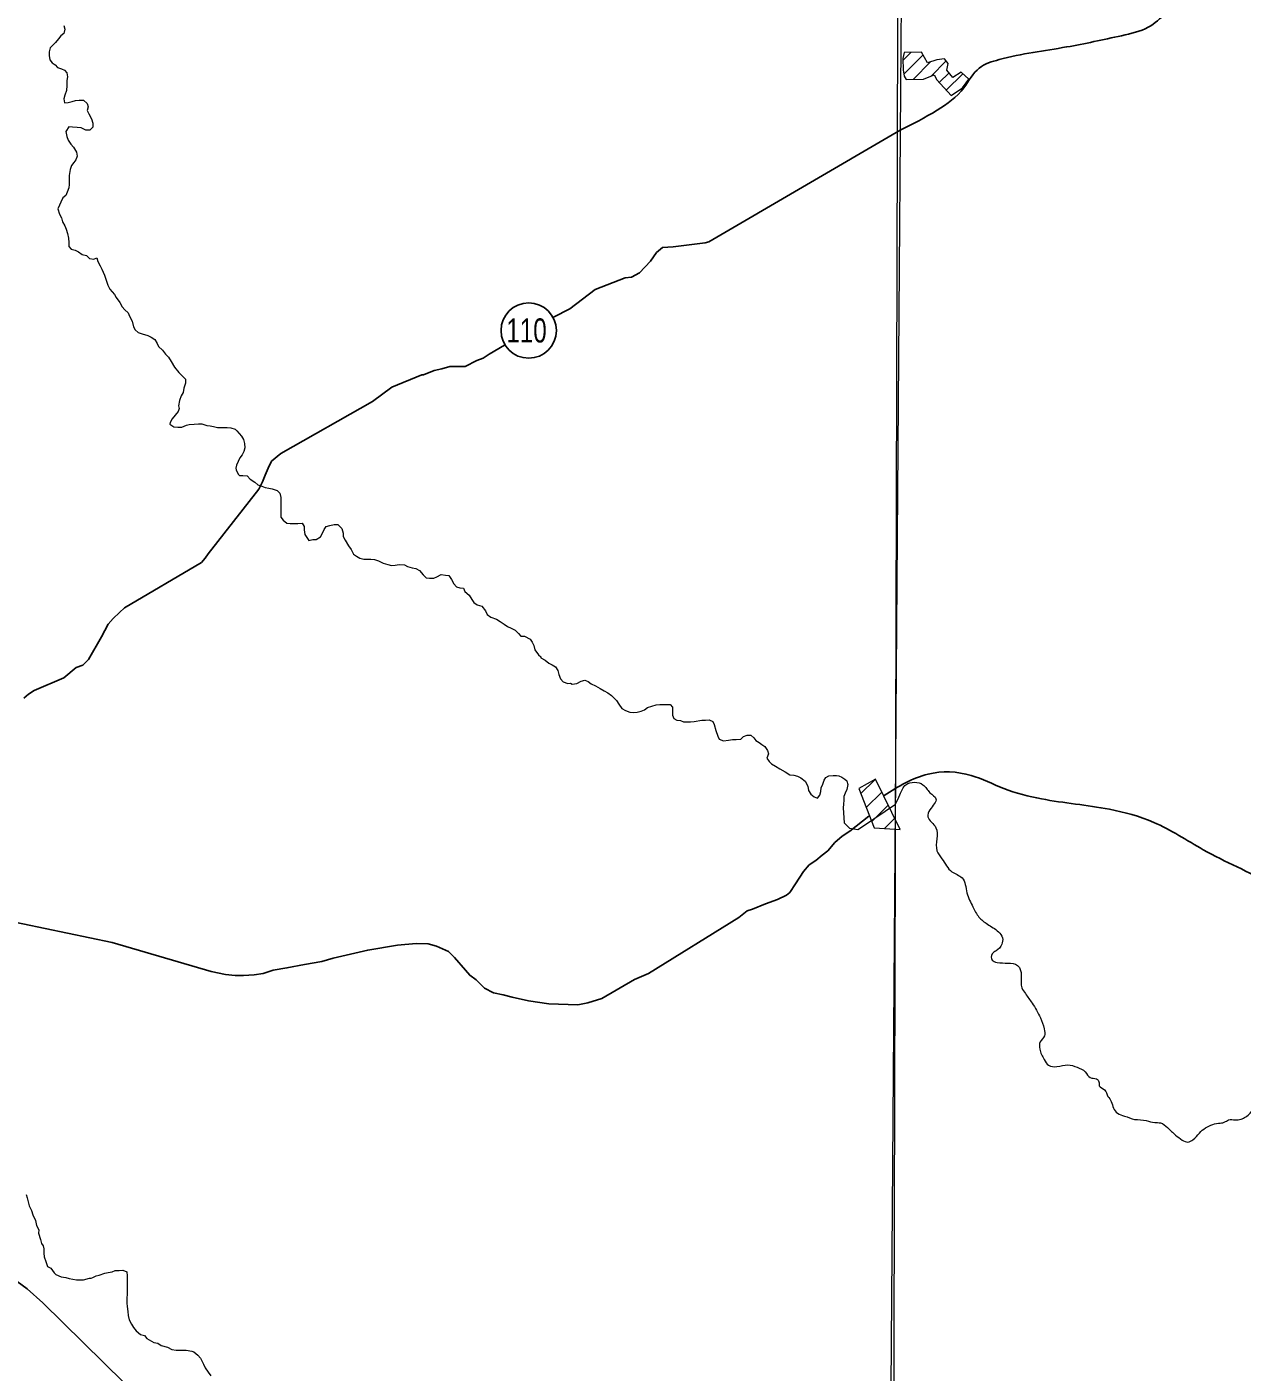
# Model space of a CAD drawing. Extents: x -1643653 to 4543381, y 1624270 to 13878484.
# Drawn here: x 615998 to 619526, y 8902830 to 8906736 of the extents above; entities that cross this region are included whole.
import ezdxf
from ezdxf.enums import TextEntityAlignment as Align

# ---------------------------------------------------------------- set-up
doc = ezdxf.new("R2010")
doc.units = 0
doc.header["$LTSCALE"] = 200
doc.layers.add('1', color=7, linetype='Continuous', lineweight=13)
doc.layers.add('6', color=7, linetype='Continuous', lineweight=13)

msp = doc.modelspace()

# ---------------------------------------------------------------- linework, layer by layer
at = {"layer": '1', "lineweight": 25}
msp.add_spline([(814781, 9009175.5), (814787.2, 9009173.4), (814796.9, 9009173.4), (814799.4, 9009172.4), (814805.1, 9009174.5), (814805.6, 9009176.5), (814811.7, 9009179.5), (814811.7, 9009179.5), (814801.5, 9009181), (814790.7, 9009181.5), (814784.1, 9009183.1), (814777.4, 9009185.1), (814778.4, 9009175.5)], degree=3, dxfattribs=at)
at = {"layer": '6'}
for p, q in [((618541.3, 8906638.8), (618565.2, 8906662.7)), ((618544.4, 8906599.4), (618599.8, 8906654.9)), ((618571.2, 8906583.9), (618623, 8906635.6)), ((618623.2, 8906593.4), (618667.4, 8906637.6)), ((618647.2, 8906575), (618675.6, 8906603.4)), ((618667.4, 8906552.7), (618715.2, 8906600.5)), ((618419.3, 8904510), (618459.5, 8904550.2)), ((618435.1, 8904469.2), (618480.5, 8904514.6)), ((618451, 8904428.5), (618499.1, 8904476.6)), ((618488.1, 8904409.1), (618517.7, 8904438.6))]:
    msp.add_line(p, q, dxfattribs=at)
for points in [[(618663, 8924716.1), (618558.3, 8909803.7), (618456.5, 8896026.7)], [(616107.9, 8906729.7), (616104.8, 8906717.5), (616096.6, 8906710.4), (616089.4, 8906702.3), (616081.2, 8906691.2), (616074, 8906684.1), (616065.8, 8906676), (616062.7, 8906663.8), (616062.6, 8906653.6), (616064.6, 8906641.3), (616071.6, 8906632.1), (616079.7, 8906626), (616086.8, 8906618.8), (616097.9, 8906614.6), (616107.1, 8906610.5), (616114.1, 8906603.3), (616116.1, 8906591.1), (616114, 8906580.9), (616113.9, 8906566.7), (616112.8, 8906551.4), (616107.6, 8906538.2), (616105.5, 8906528), (616107.4, 8906515.8), (616117.6, 8906516.7), (616128.8, 8906519.7), (616139, 8906522.7), (616149.2, 8906523.6), (616162.4, 8906523.6), (616172.5, 8906514.3), (616175.5, 8906504.1), (616172.4, 8906493.9), (616177.4, 8906483.7), (616185.4, 8906469.4), (616189.4, 8906457.2), (616189.3, 8906444.9), (616180.1, 8906436.8), (616168.9, 8906436.9), (616155.8, 8906443.1), (616143.6, 8906444.2), (616130.3, 8906445.3), (616119.2, 8906446.4), (616110.9, 8906433.2), (616113.9, 8906417.9), (616117.9, 8906407.7), (616124.9, 8906396.4), (616133, 8906387.2), (616142.1, 8906372.9), (616144, 8906360.7), (616139.9, 8906350.5), (616133.7, 8906342.4), (616127.6, 8906334.3), (616123.4, 8906322.1), (616120.2, 8906304.8), (616120.1, 8906290.5), (616120.1, 8906279.3), (616120, 8906269.1), (616114.8, 8906256.9), (616110.7, 8906246.8), (616102.5, 8906239.7), (616096.3, 8906227.5), (616092.2, 8906218.4), (616088, 8906208.2), (616092, 8906192.9), (616098, 8906181.7), (616101, 8906170.4)], [(616104.9, 8906740.9), (616107.9, 8906729.7)], [(616101, 8906170.4), (616108, 8906159.2), (616112, 8906149), (616116, 8906136.7), (616119, 8906123.4), (616119.9, 8906110.2), (616119.8, 8906099), (616125.9, 8906090.8), (616138.1, 8906087.7), (616147.2, 8906083.5), (616158.3, 8906075.3), (616170.5, 8906072.2), (616179.6, 8906064), (616191.8, 8906061.9), (616201, 8906065.9), (616204, 8906055.7), (616211, 8906042.4), (616215, 8906033.2), (616223, 8906015.8), (616229, 8905998.5), (616233, 8905986.2), (616239, 8905975), (616245.1, 8905966.8), (616252.1, 8905959.6), (616257.2, 8905950.4), (616267.2, 8905936.1), (616274.3, 8905923.8), (616282.3, 8905914.6), (616291.4, 8905906.4), (616295.4, 8905896.2), (616303.5, 8905881.8), (616307.4, 8905865.5), (616312.5, 8905856.3), (616320.5, 8905849.1), (616332.7, 8905845), (616349, 8905840.8), (616359.1, 8905835.6)], [(616359.1, 8905835.6), (616369.2, 8905828.4), (616376.3, 8905817.2), (616380.3, 8905808), (616391.4, 8905797.7), (616400.5, 8905786.5), (616408.5, 8905777.2), (616416.6, 8905765), (616426.7, 8905748.6), (616438.8, 8905733.2), (616450.9, 8905720.9), (616458, 8905713.8), (616457.9, 8905701.6), (616453.7, 8905687.3), (616451.6, 8905675.1), (616445.4, 8905664.9), (616441.2, 8905651.7), (616438.2, 8905636.4), (616439.5, 8905627.9), (616437, 8905619.4), (616419.4, 8905598.1), (616413.4, 8905587.8), (616413.3, 8905582.6), (616424.5, 8905575.4), (616435.6, 8905574.3), (616447.8, 8905574.3), (616461.1, 8905580.3), (616469.2, 8905581.7), (616483.5, 8905583.2), (616495.7, 8905584.1), (616505.6, 8905583.6), (616520.7, 8905578.7), (616530.4, 8905578.1), (616540.1, 8905575.7), (616551, 8905573.2), (616566.8, 8905573.2), (616579.5, 8905573.2), (616589.8, 8905572), (616602.6, 8905568.4), (616607.5, 8905563.1), (616614.5, 8905555.9), (616620.6, 8905547.7), (616626.6, 8905538.5), (616629.6, 8905526.2), (616630.5, 8905514), (616627.4, 8905503.8), (616623.2, 8905493.7), (616616.5, 8905485.2), (616611.7, 8905474.3), (616606.2, 8905463.3), (616604.4, 8905455.4), (616605, 8905450), (616611.1, 8905437.2), (616614.7, 8905433.6), (616624.9, 8905433.6), (616637.1, 8905432.5), (616646.2, 8905423.2), (616659.3, 8905414), (616668.4, 8905406.8), (616679.6, 8905402.6), (616689.8, 8905398.5), (616699.9, 8905397.4), (616710.1, 8905395.3), (616724.3, 8905390.1), (616732.4, 8905382.9)], [(616732.4, 8905382.9), (616735.3, 8905369.7), (616735.3, 8905359.5), (616735.2, 8905344.2), (616735, 8905325.9), (616734.9, 8905312.6), (616742, 8905304.4), (616752.1, 8905295.2), (616762.3, 8905294.1), (616773.5, 8905294.1), (616784.7, 8905294), (616796.9, 8905294.9), (616802.9, 8905285.7), (616802.8, 8905275.5), (616804.8, 8905262.3), (616810.8, 8905254.1), (616816.9, 8905244.9), (616828.1, 8905247.9), (616838.2, 8905247.8), (616850.5, 8905255.9), (616856.7, 8905268.1), (616860.8, 8905277.2), (616867, 8905285.3), (616877.2, 8905288.3), (616890.4, 8905291.3), (616900.6, 8905291.2), (616912.7, 8905279.9), (616915.7, 8905266.7), (616916.6, 8905256.5), (616921.7, 8905246.2), (616931.7, 8905229.9), (616939.8, 8905218.6), (616945.8, 8905205.3), (616954.9, 8905199.2), (616965, 8905194), (616976.2, 8905190.9), (616986.4, 8905190.8)], [(616986.4, 8905190.8), (616996.5, 8905190.7), (617006.7, 8905189.7), (617018.9, 8905185.5), (617032.1, 8905179.3), (617046.3, 8905175.1), (617056.4, 8905172), (617067.6, 8905173), (617078.8, 8905174.9), (617094.1, 8905174.8), (617103.2, 8905169.7), (617116.4, 8905165.5), (617127.6, 8905163.4), (617137.7, 8905158.2), (617148.8, 8905144.9), (617156.9, 8905136.7), (617167.1, 8905135.7), (617179.3, 8905135.6), (617188.5, 8905139.6), (617200.7, 8905146.6), (617212.9, 8905144.5), (617223.1, 8905143.4), (617231.1, 8905132.2), (617237.1, 8905118.9), (617245.2, 8905110.7), (617255.4, 8905107.6), (617265.5, 8905106.5), (617269.5, 8905097.3), (617281.7, 8905086), (617289.7, 8905073.7), (617295.8, 8905064.5), (617304.9, 8905058.4), (617319.1, 8905054.2), (617329.2, 8905040.9), (617334.2, 8905029.7), (617345.3, 8905022.4), (617361.6, 8905016.2), (617371.7, 8905010.1), (617383.8, 8905001.8), (617392.9, 8904995.7), (617404.1, 8904990.5), (617415.2, 8904984.3), (617425.3, 8904975.1), (617432.4, 8904966.9), (617442.6, 8904966.8), (617458.8, 8904958.6), (617464.8, 8904949.3), (617469.9, 8904940.1), (617472.8, 8904927.9), (617483.6, 8904913.2), (617490, 8904906.8), (617490, 8904904.7), (617503.1, 8904897.1), (617513.3, 8904888.9), (617523.5, 8904884.2), (617532.9, 8904877.9), (617539.1, 8904867), (617542.2, 8904856.1), (617546.9, 8904843.6), (617554.7, 8904834.2), (617568.8, 8904829.5), (617576.6, 8904831.1), (617581.2, 8904827.9), (617594.2, 8904829.3), (617607.5, 8904836.4)], [(617607.5, 8904836.4), (617617.7, 8904839.4), (617627.8, 8904835.2), (617635.9, 8904829.1), (617649.1, 8904822.9), (617662.3, 8904815.6), (617674.4, 8904808.4), (617684.6, 8904802.2), (617695.7, 8904795.1), (617709.9, 8904780.7), (617716.9, 8904769.4), (617725, 8904757.2), (617736.1, 8904751), (617748.3, 8904746.8), (617758.4, 8904745.8), (617769.6, 8904746.7), (617781.9, 8904749.7), (617791.1, 8904753.7), (617800.2, 8904759.7), (617812.5, 8904763.7), (617824.7, 8904767.7), (617835.9, 8904768.7), (617855.2, 8904768.6), (617865.4, 8904768.5), (617872.5, 8904761.3), (617872.4, 8904748.1), (617872.3, 8904737.9), (617876.3, 8904727.7), (617885.5, 8904723.5), (617895.6, 8904722.4), (617904.7, 8904718.3), (617914.9, 8904718.2), (617925.1, 8904718.2), (617935.3, 8904719.1), (617957.7, 8904723.1), (617967.8, 8904723), (617979, 8904724)], [(617979, 8904724), (617989.2, 8904719.8), (617993.2, 8904710.6), (617998.2, 8904693.3), (618004.1, 8904676.9), (618008.2, 8904667.7), (618020.3, 8904663.6), (618034.6, 8904665.5), (618046.8, 8904667.5), (618057, 8904667.4), (618071.2, 8904668.3), (618078.4, 8904675.4), (618089.6, 8904679.4), (618099.8, 8904679.4), (618108.9, 8904672.2), (618114.9, 8904664), (618124.1, 8904658.8), (618132.2, 8904652.7), (618140.2, 8904646.5), (618148.3, 8904635.3), (618151.3, 8904625.1), (618146.1, 8904612.9), (618153.2, 8904603.6), (618160.2, 8904596.5), (618171.4, 8904589.3), (618184.6, 8904582.1), (618199.8, 8904572.8), (618212.9, 8904564.6), (618225.1, 8904563.4), (618235.3, 8904560.3), (618245.4, 8904556.2), (618257.6, 8904545.9), (618265.6, 8904531.6), (618267.5, 8904519.4), (618274.6, 8904508.1), (618283.7, 8904500.9), (618293.8, 8904496.8), (618300, 8904505.9), (618303.1, 8904516.1), (618304.2, 8904526.3), (618309, 8904537.8), (618312.5, 8904548.5), (618317.6, 8904556.7), (618326.8, 8904561.1), (618339.4, 8904562.8), (618348.3, 8904562.8), (618355.5, 8904561.1), (618364.4, 8904557.5), (618373.3, 8904552.1), (618378.7, 8904546.7), (618380.5, 8904539.6), (618381.6, 8904536), (618378.4, 8904521.7), (618374.3, 8904511.6), (618370.2, 8904501.4), (618370.1, 8904491.2), (618369, 8904479), (618367.9, 8904468.8), (618370.7, 8904425), (618386.8, 8904409.6), (618410.9, 8904405.3), (618427, 8904416), (618519.7, 8904479.2)], [(615995.5, 8903346), (615998.5, 8903335.8), (616001.4, 8903324.6), (616004.4, 8903313.3), (616011.4, 8903299), (616015.4, 8903286.8), (616022.4, 8903270.4), (616025.4, 8903256.1), (616032.4, 8903242.8), (616031.9, 8903233.8), (616036.9, 8903215.3), (616040.3, 8903203.6), (616045.3, 8903196.9), (616047.3, 8903187.7), (616047.2, 8903175.5), (616048.1, 8903164.3), (616053.1, 8903151), (616058.1, 8903136.7), (616067.2, 8903131.6), (616077.1, 8903118.2), (616082.1, 8903113.2), (616097.1, 8903106.5)], [(616097.1, 8903106.5), (616110.5, 8903104.8), (616120.6, 8903101.5), (616142.3, 8903098.2), (616162.4, 8903098.2), (616179.1, 8903103.2), (616184.1, 8903103.2), (616189.1, 8903104.8), (616199.2, 8903109.9), (616207.5, 8903111.5), (616223.8, 8903117.3), (616234, 8903119.3), (616245.2, 8903121.3), (616254.4, 8903125.3), (616265.6, 8903125.2), (616276.8, 8903126.2), (616287.9, 8903121), (616288.8, 8903109.8), (616288.8, 8903098.6), (616288.7, 8903087.4), (616288.6, 8903076.2), (616288.5, 8903059.9), (616288.4, 8903040.5), (616288.3, 8903030.3), (616289.3, 8903020.1), (616291.2, 8903005.8), (616292.1, 8902994.6), (616295.1, 8902981.4), (616301.1, 8902969.1), (616307.2, 8902959.9), (616315.2, 8902949.7), (616327.9, 8902939.1), (616339.5, 8902936.3), (616346.3, 8902927.4), (616366.4, 8902915.6), (616378.1, 8902914), (616388.1, 8902907.3)], [(616388.1, 8902907.3), (616406.5, 8902902.2), (616418.2, 8902895.6), (616431.6, 8902893.9), (616441.7, 8902893.9), (616460.1, 8902893.9), (616476.8, 8902890.5), (616482.6, 8902888.5), (616493.8, 8902879.2), (616501.8, 8902870), (616510.9, 8902852.7), (616515.9, 8902842.4), (616524, 8902830.2), (616532, 8902818.9)]]:
    msp.add_lwpolyline(points, dxfattribs=at)
for points in [[(618535.2, 8909853.3), (607574.3, 8909890.7), (607543.3, 8898835.3), (618504.2, 8898795.8)], [(618595.3, 8906663), (618545.6, 8906662.6), (618541.1, 8906644.9), (618542, 8906612), (618545.6, 8906593), (618551, 8906583.5), (618601.6, 8906584.4), (618631.9, 8906597.1), (618640, 8906583.1), (618681.6, 8906537), (618714.5, 8906560), (618732.6, 8906584.9), (618710.5, 8906604.7), (618686.5, 8906589.8), (618669.4, 8906611.1), (618673, 8906630.5), (618662.6, 8906643.6), (618639.6, 8906640.9), (618612.5, 8906632.3)], [(618462.3, 8904551.7), (618413.4, 8904525.1), (618457.8, 8904411), (618533.6, 8904406.1)]]:
    msp.add_lwpolyline(points, close=True, dxfattribs=at)
at = {"layer": '6', "lineweight": 25}
for points in [[(618533.2, 8906436.6), (617978.2, 8906112.6), (617967, 8906109.6), (617874.3, 8906097.6), (617843.7, 8906095.6), (617826.3, 8906081.3), (617808.9, 8906055.9), (617776.2, 8906022.3), (617753.7, 8906010.2), (617735.4, 8906008.2), (617647.6, 8905973.7), (617574.1, 8905917.8), (617526.6, 8905893.4)], [(617384.3, 8905811.9), (617340.2, 8905785.8), (617322.9, 8905774.6), (617304.5, 8905767.5), (617270.8, 8905750.2), (617226, 8905750.3), (617202.5, 8905743.2), (617180.1, 8905738.2), (617149.5, 8905726), (617144.4, 8905726), (617057.7, 8905690.5), (617001.5, 8905648.8), (616735, 8905497.5), (616708.4, 8905475.2), (616698.2, 8905454.8), (616689.9, 8905434.4), (616681.7, 8905415.1), (616671.4, 8905393.7), (616524, 8905206.5), (616515.8, 8905193.3), (616504.6, 8905181.1), (616281, 8905049.1), (616266.7, 8905035.8), (616248.2, 8905018.6), (616233.9, 8905002.3), (616214.4, 8904965.6), (616176.5, 8904899.5), (616160.1, 8904883.2), (616140.7, 8904876.1), (616105, 8904846.6), (616019.2, 8904809.1), (616002.9, 8904798.9), (615988.6, 8904786.7)], [(618442.8, 8904444.9), (618387.6, 8904401.3), (618365.2, 8904386.1), (618343.7, 8904367.8), (618323.2, 8904343.3), (618306.9, 8904331.1), (618288.5, 8904315.9), (618269.1, 8904302.7), (618252.7, 8904283.3), (618229.2, 8904247.7), (618212.8, 8904222.3), (618203.6, 8904215.2), (618177, 8904202), (618142.3, 8904189.8), (618104.6, 8904174.6), (618089.3, 8904169.5), (618064.8, 8904150.2), (617802.3, 8903987.7), (617762.5, 8903970.5), (617667.6, 8903914.6), (617626.8, 8903902.4), (617597.2, 8903896.4), (617513.6, 8903899.6), (617454.6, 8903907.9), (617406.7, 8903919.2), (617380.3, 8903925.3), (617352.8, 8903931.5), (617326.3, 8903944.8), (617302, 8903969.3), (617283.7, 8903982.5), (617271.5, 8903996.8), (617239, 8904033.6), (617221.8, 8904051.9), (617187.2, 8904067.3), (617162.8, 8904073.4), (617128.1, 8904074.5), (617074.1, 8904069.5), (616987.5, 8904055.4), (616887.5, 8904032.2), (616853.9, 8904022.1), (616803.9, 8904014), (616752.9, 8904003.9), (616713.2, 8903996.8), (616683.6, 8903987.7), (616658.1, 8903983.7), (616626.5, 8903981.7), (616602.1, 8903981.8), (616574.6, 8903984.9), (616532.8, 8903993.1), (616245.8, 8904077.2), (615725.6, 8904186.1)], [(615969.1, 8903093.5), (615998.6, 8903072.1), (616044.3, 8903031.2), (616338.7, 8902741.3)]]:
    msp.add_lwpolyline(points, dxfattribs=at)
msp.add_circle((617454.9, 8905854.7), 80.3, dxfattribs=at)
for points in [[(618533.2, 8906436.6), (618640.7, 8906494.3), (618718.4, 8906559.7), (618763.3, 8906617), (618820.6, 8906641.5), (619016.9, 8906678.3), (619176.3, 8906711), (619254, 8906735.6), (619352.2, 8906825.5), (619442.1, 8906899.1), (619532.1, 8907042.2), (619630.2, 8907238.5), (619687.5, 8907398), (619720.2, 8907528.8), (619740.6, 8907635.2), (619765.2, 8907684.2), (619806, 8907741.5), (619834.7, 8907831.4), (619871.5, 8907884.6), (619957.3, 8907905), (620026.8, 8907892.8), (620094.6, 8907904)], [(618487.4, 8904504.8), (618614.5, 8904566.7), (618739.5, 8904562.9), (618834.2, 8904525), (618944, 8904494.7), (619141, 8904464.4), (619269.8, 8904426.5), (619413.7, 8904347), (619610.7, 8904248.5), (619898.6, 8904070.5), (620175.1, 8903918.9), (620288.7, 8903884.9), (620489.5, 8903873.5), (620815.2, 8903858.3), (621019.8, 8903831.8), (621319, 8903718.2), (621610.7, 8903631.1), (621785, 8903608.3), (621841.8, 8903604.6), (621917.5, 8903551.5), (622012.2, 8903479.6), (622084.2, 8903426.5), (622194.1, 8903396.2), (622315.3, 8903388.6)]]:
    msp.add_spline(points, degree=3, dxfattribs=at)
at = {"layer": '6'}
for points in [[(618519.7, 8904479.2), (618532.8, 8904506.8), (618550.3, 8904535.8), (618599.7, 8904535.8), (618620.1, 8904512.6), (618637.5, 8904495.1), (618620.1, 8904463.1), (618614.2, 8904442.8), (618637.5, 8904410.8), (618640.4, 8904378.8), (618640.4, 8904343.9), (618655, 8904320.7), (618684, 8904282.9), (618713.1, 8904265.4), (618727.6, 8904221.8), (618744.8, 8904180.8), (618762.3, 8904151.5), (618786.7, 8904131), (618818.9, 8904108.6), (618830.6, 8904091), (618828.7, 8904072.5), (618812.1, 8904053), (618800.4, 8904044.2), (618800.4, 8904026.6), (618815, 8904019.8), (618846.2, 8904017.8), (618874.5, 8904011), (618881.3, 8904002.2), (618885.2, 8903978.8), (618887.2, 8903945.6), (618897, 8903929), (618916.5, 8903901.7), (618940.9, 8903858.8), (618951.6, 8903826.6), (618952.6, 8903806.1), (618939.9, 8903788.6), (618938.9, 8903768.1), (618943.8, 8903752.4), (618951.6, 8903737.8), (618964.3, 8903721.2), (618988.7, 8903717.3), (619019.9, 8903722.2), (619047.2, 8903715.4), (619070.6, 8903701.7), (619085.3, 8903685.1), (619103.8, 8903681.2), (619110.6, 8903673.4), (619111.6, 8903661.7), (619127.2, 8903649.3), (619137, 8903630.8), (619146.7, 8903616.1), (619152.6, 8903596.6), (619164.3, 8903581.9), (619184.8, 8903573.2), (619214.1, 8903563.4)], [(619214.1, 8903563.4), (619248.2, 8903560.5), (619272.6, 8903554.6), (619289.2, 8903553.6), (619309.7, 8903540), (619333.1, 8903518.5), (619352.6, 8903503.8), (619369.2, 8903498), (619383.8, 8903504.8), (619402.4, 8903524.3), (619419.9, 8903539), (619435.5, 8903546.8), (619458, 8903552.7), (619474.6, 8903555.6), (619487.2, 8903562.4), (619506.8, 8903562.4), (619523.3, 8903564.4), (619537, 8903571.2), (619549.7, 8903581.9), (619561.4, 8903593.7), (619579, 8903591.7), (619602.4, 8903587.8), (619613.1, 8903587.8), (619630.7, 8903597.6), (619638.5, 8903604.4), (619648.2, 8903604.4), (619655.1, 8903595.6), (619667.8, 8903581.9), (619683.8, 8903571.2), (619694.6, 8903557.5), (619699.5, 8903545.8), (619709.2, 8903539), (619720, 8903533.1), (619740.4, 8903528.2), (619752.2, 8903520.4), (619759, 8903504.8), (619761.9, 8903487.2), (619771.7, 8903470.7), (619786.2, 8903450.4), (619800.9, 8903433.1), (619809.2, 8903423.3), (619815.2, 8903415), (619814.8, 8903409.7), (619805.4, 8903393.9), (619797.1, 8903375.4), (619797.9, 8903364.1), (619804.7, 8903355.4), (619816.7, 8903342.2), (619828.8, 8903330.9), (619839, 8903321.1), (619849.5, 8903308.7), (619861.2, 8903293.6), (619870.6, 8903279.3), (619878.6, 8903264.2), (619888, 8903248)]]:
    msp.add_spline(points, degree=3, dxfattribs=at)

# ---------------------------------------------------------------- texts
at = {"layer": '6', "width": 0.75}
msp.add_text('110', height=70, dxfattribs=at).set_placement((617448.6, 8905820), align=Align.CENTER)

doc.saveas('drawing.dxf')
